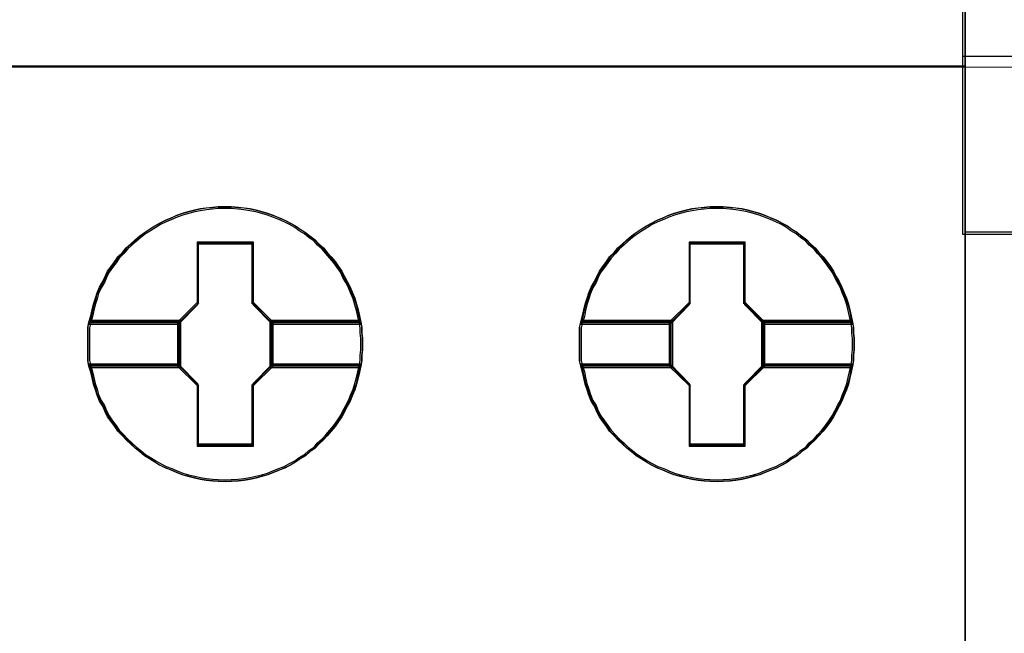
# Model space of a CAD drawing. Header units: millimetres. Extents: x -1290 to 1795, y -4192 to -1311.
# Tile 325 of 656: x 1505.66 to 1509.29, y -3721.49 to -3719.23. Entities that reach past the tile are written whole.
import ezdxf

# ---------------------------------------------------------------- set-up
doc = ezdxf.new("R2010")
doc.units = ezdxf.units.MM
doc.layers.add('45', color=7, linetype='Continuous')
doc.layers.add('Aparatura', color=7, linetype='Continuous', lineweight=13)

# ---------------------------------------------------------------- blocks, each defined once
blk = doc.blocks.new('*U238')
at = {"layer": '45', "color": 7}
for points in [[(693.350843, -383.516436), (711.352212, -383.516436), (711.352212, -383.516436), (711.352212, -466.476382), (711.352212, -466.476382), (693.350843, -466.476382), (693.350843, -466.476382), (693.350843, -383.516436), (693.350843, -383.516436)], [(693.356215, -383.520027), (711.34684, -383.520027), (711.34684, -466.470996), (693.356215, -466.470996), (693.356215, -383.520027)], [(693.350843, -447.477894), (711.352212, -447.477894), (693.350843, -447.477894)], [(700.26811, -452.592607), (700.26811, -452.699081), (700.25629, -452.79964), (700.25629, -452.900199), (700.238559, -453.000758), (700.214919, -453.113148), (700.191278, -453.219622), (700.161727, -453.332011), (700.126266, -453.438486), (700.084895, -453.539045), (700.043523, -453.645519), (699.990332, -453.740163), (699.93714, -453.840722), (699.889859, -453.935365), (699.830757, -454.024094), (699.765745, -454.112822), (699.694823, -454.201551), (699.61799, -454.284364), (699.552978, -454.361262), (699.464326, -454.43816), (699.399314, -454.515058), (699.298841, -454.580126), (699.222008, -454.651109), (699.121535, -454.710261), (699.038793, -454.769414), (698.94423, -454.822651), (698.843757, -454.875888), (698.743284, -454.917294), (698.63099, -454.958701), (698.530517, -455.000108), (698.424134, -455.029684), (698.311841, -455.05926), (698.205457, -455.082921), (698.093164, -455.100667), (697.986781, -455.112497), (697.856757, -455.118412), (697.750373, -455.124328), (697.614439, -455.118412), (697.508056, -455.112497), (697.395763, -455.100667), (697.283469, -455.082921), (697.177086, -455.05926), (697.058882, -455.029684), (696.952499, -455.000108), (696.846116, -454.958701), (696.751553, -454.917294), (696.64517, -454.875888), (696.538786, -454.822651), (696.450134, -454.769414), (696.349661, -454.710261), (696.261008, -454.651109), (696.172355, -454.580126), (696.089613, -454.515058), (696.00687, -454.43816), (695.924128, -454.361262), (695.853205, -454.284364), (695.770463, -454.201551), (695.711361, -454.112822), (695.646349, -454.024094), (695.581337, -453.935365), (695.534056, -453.840722), (695.492684, -453.740163), (695.433583, -453.645519), (695.386301, -453.539045), (695.35675, -453.438486), (695.321289, -453.332011), (695.297648, -453.219622), (695.274008, -453.113148), (695.238547, -453.000758), (695.214906, -452.900199), (695.214906, -452.79964), (695.214906, -452.699081), (695.214906, -452.592607), (695.214906, -452.492048), (695.214906, -452.391489), (695.214906, -452.29093), (695.238547, -452.190371), (695.274008, -452.077982), (695.297648, -451.965592), (695.321289, -451.859118), (695.35675, -451.752644), (695.386301, -451.652085), (695.433583, -451.54561), (695.492684, -451.445051), (695.534056, -451.350408), (695.581337, -451.255764), (695.646349, -451.167035), (695.711361, -451.078307), (695.770463, -450.989578), (695.853205, -450.906765), (695.924128, -450.823952), (696.00687, -450.752969), (696.089613, -450.676071), (696.172355, -450.605088), (696.261008, -450.54002), (696.349661, -450.480868), (696.450134, -450.421716), (696.538786, -450.368479), (696.64517, -450.315241), (696.751553, -450.273835), (696.846116, -450.226513), (696.952499, -450.191021), (697.058882, -450.161445), (697.177086, -450.131869), (697.283469, -450.108208), (697.395763, -450.090462), (697.508056, -450.078632), (697.614439, -450.066802), (697.750373, -450.066802), (697.856757, -450.066802), (697.986781, -450.078632), (698.093164, -450.090462), (698.205457, -450.108208), (698.311841, -450.131869), (698.424134, -450.161445), (698.530517, -450.191021), (698.63099, -450.226513), (698.743284, -450.273835), (698.843757, -450.315241), (698.94423, -450.368479), (699.038793, -450.421716), (699.121535, -450.480868), (699.222008, -450.54002), (699.298841, -450.605088), (699.399314, -450.676071), (699.464326, -450.752969), (699.552978, -450.823952), (699.61799, -450.906765), (699.694823, -450.989578), (699.765745, -451.078307), (699.830757, -451.167035), (699.889859, -451.255764), (699.93714, -451.350408), (699.990332, -451.445051), (700.043523, -451.54561), (700.084895, -451.652085), (700.126266, -451.752644), (700.161727, -451.859118), (700.191278, -451.965592), (700.214919, -452.077982), (700.238559, -452.190371), (700.25629, -452.29093), (700.25629, -452.391489), (700.26811, -452.492048), (700.26811, -452.592607)], [(697.750645, -450.066802), (697.614677, -450.066802), (697.508267, -450.078844), (697.395945, -450.090886), (697.283623, -450.10895), (697.177213, -450.133035), (697.05898, -450.163141), (696.95257, -450.193247), (696.846159, -450.229374), (696.751573, -450.277544), (696.645163, -450.319692), (696.538752, -450.373883), (696.450077, -450.428074), (696.349579, -450.488286), (696.260904, -450.548498), (696.172229, -450.614731), (696.089465, -450.686986), (696.006702, -450.765261), (695.923938, -450.837516), (695.852998, -450.921812), (695.770235, -451.006109), (695.711118, -451.096427), (695.64609, -451.186745), (695.581061, -451.277064), (695.533768, -451.373403), (695.492386, -451.469742), (695.43327, -451.572102), (695.385976, -451.680484), (695.356418, -451.782845), (695.320948, -451.891226), (695.297301, -451.999608), (695.273654, -452.114011), (695.238184, -452.228414), (696.887541, -452.228414), (697.242242, -451.867141), (697.242242, -450.735155), (698.253138, -450.735155), (698.253138, -451.867141), (698.607838, -452.228414), (700.23946, -452.228414), (700.215813, -452.114011), (700.192167, -451.999608), (700.162608, -451.891226), (700.127138, -451.782845), (700.085756, -451.680484), (700.044375, -451.572102), (699.99117, -451.469742), (699.937965, -451.373403), (699.890671, -451.277064), (699.831554, -451.186745), (699.766526, -451.096427), (699.695586, -451.006109), (699.618734, -450.921812), (699.553706, -450.837516), (699.465031, -450.765261), (699.400002, -450.686986), (699.299504, -450.614731), (699.222652, -450.548498), (699.122154, -450.488286), (699.03939, -450.428074), (698.944803, -450.373883), (698.844305, -450.319692), (698.743807, -450.277544), (698.631485, -450.229374), (698.530986, -450.193247), (698.424576, -450.163141), (698.312254, -450.133035), (698.205844, -450.10895), (698.093523, -450.090886), (697.987112, -450.078844), (697.857056, -450.066802), (697.750645, -450.066802)], [(695.238184, -452.228414), (696.887541, -452.228414), (697.242242, -451.867141), (697.242242, -450.735155), (698.253138, -450.735155), (698.253138, -451.867141), (698.607838, -452.228414), (700.23946, -452.228414), (700.215813, -452.114011), (700.192167, -451.999608), (700.162608, -451.891226), (700.127138, -451.782845), (700.085756, -451.680484), (700.044375, -451.572102), (699.99117, -451.469742), (699.937965, -451.373403), (699.890671, -451.277064), (699.831554, -451.186745), (699.766526, -451.096427), (699.695586, -451.006109), (699.618734, -450.921812), (699.553706, -450.837516), (699.465031, -450.765261), (699.400002, -450.686986), (699.299504, -450.614731), (699.222652, -450.548498), (699.122154, -450.488286), (699.03939, -450.428074), (698.944803, -450.373883), (698.844305, -450.319692), (698.743807, -450.277544), (698.631485, -450.229374), (698.530986, -450.193247), (698.424576, -450.163141), (698.312254, -450.133035), (698.205844, -450.10895), (698.093523, -450.090886), (697.987112, -450.078844), (697.857056, -450.066802), (697.750645, -450.066802), (697.614677, -450.066802), (697.508267, -450.078844), (697.395945, -450.090886), (697.283623, -450.10895), (697.177213, -450.133035), (697.05898, -450.163141), (696.95257, -450.193247), (696.846159, -450.229374), (696.751573, -450.277544), (696.645163, -450.319692), (696.538752, -450.373883), (696.450077, -450.428074), (696.349579, -450.488286), (696.260904, -450.548498), (696.172229, -450.614731), (696.089465, -450.686986), (696.006702, -450.765261), (695.923938, -450.837516), (695.852998, -450.921812), (695.770235, -451.006109), (695.711118, -451.096427), (695.64609, -451.186745), (695.581061, -451.277064), (695.533768, -451.373403), (695.492386, -451.469742), (695.43327, -451.572102), (695.385976, -451.680484), (695.356418, -451.782845), (695.320948, -451.891226), (695.297301, -451.999608), (695.273654, -452.114011), (695.238184, -452.228414)], [(697.750493, -450.099118), (697.616277, -450.099118), (697.511239, -450.11081), (697.400365, -450.122503), (697.289491, -450.140041), (697.184452, -450.163426), (697.067742, -450.192657), (696.962704, -450.221888), (696.857665, -450.256965), (696.764298, -450.303734), (696.659259, -450.344657), (696.554221, -450.397273), (696.466688, -450.449888), (696.367485, -450.50835), (696.279953, -450.566812), (696.192421, -450.631119), (696.110724, -450.701273), (696.029028, -450.777274), (695.947331, -450.847428), (695.877305, -450.929274), (695.795609, -451.01112), (695.737254, -451.098813), (695.673064, -451.186505), (695.608874, -451.274198), (695.56219, -451.367737), (695.521341, -451.461275), (695.462987, -451.56066), (695.416303, -451.665891), (695.387126, -451.765276), (695.352113, -451.870507), (695.328771, -451.975738), (695.305429, -452.086815), (695.270416, -452.197893), (696.898514, -452.197893), (697.248642, -451.847122), (697.248642, -450.748043), (698.246509, -450.748043), (698.246509, -451.847122), (698.596637, -452.197893), (700.207228, -452.197893), (700.183886, -452.086815), (700.160544, -451.975738), (700.131367, -451.870507), (700.096354, -451.765276), (700.055506, -451.665891), (700.014658, -451.56066), (699.962138, -451.461275), (699.909619, -451.367737), (699.862935, -451.274198), (699.80458, -451.186505), (699.74039, -451.098813), (699.670365, -451.01112), (699.594503, -450.929274), (699.530313, -450.847428), (699.442781, -450.777274), (699.378591, -450.701273), (699.279388, -450.631119), (699.203527, -450.566812), (699.104323, -450.50835), (699.022627, -450.449888), (698.929259, -450.397273), (698.830056, -450.344657), (698.730853, -450.303734), (698.619979, -450.256965), (698.520776, -450.221888), (698.415737, -450.192657), (698.304863, -450.163426), (698.199825, -450.140041), (698.088951, -450.122503), (697.983912, -450.11081), (697.855532, -450.099118), (697.750493, -450.099118)], [(695.270416, -452.197893), (696.898514, -452.197893), (697.248642, -451.847122), (697.248642, -450.748043), (698.246509, -450.748043), (698.246509, -451.847122), (698.596637, -452.197893), (700.207228, -452.197893), (700.183886, -452.086815), (700.160544, -451.975738), (700.131367, -451.870507), (700.096354, -451.765276), (700.055506, -451.665891), (700.014658, -451.56066), (699.962138, -451.461275), (699.909619, -451.367737), (699.862935, -451.274198), (699.80458, -451.186505), (699.74039, -451.098813), (699.670365, -451.01112), (699.594503, -450.929274), (699.530313, -450.847428), (699.442781, -450.777274), (699.378591, -450.701273), (699.279388, -450.631119), (699.203527, -450.566812), (699.104323, -450.50835), (699.022627, -450.449888), (698.929259, -450.397273), (698.830056, -450.344657), (698.730853, -450.303734), (698.619979, -450.256965), (698.520776, -450.221888), (698.415737, -450.192657), (698.304863, -450.163426), (698.199825, -450.140041), (698.088951, -450.122503), (697.983912, -450.11081), (697.855532, -450.099118), (697.750493, -450.099118), (697.616277, -450.099118), (697.511239, -450.11081), (697.400365, -450.122503), (697.289491, -450.140041), (697.184452, -450.163426), (697.067742, -450.192657), (696.962704, -450.221888), (696.857665, -450.256965), (696.764298, -450.303734), (696.659259, -450.344657), (696.554221, -450.397273), (696.466688, -450.449888), (696.367485, -450.50835), (696.279953, -450.566812), (696.192421, -450.631119), (696.110724, -450.701273), (696.029028, -450.777274), (695.947331, -450.847428), (695.877305, -450.929274), (695.795609, -451.01112), (695.737254, -451.098813), (695.673064, -451.186505), (695.608874, -451.274198), (695.56219, -451.367737), (695.521341, -451.461275), (695.462987, -451.56066), (695.416303, -451.665891), (695.387126, -451.765276), (695.352113, -451.870507), (695.328771, -451.975738), (695.305429, -452.086815), (695.270416, -452.197893)], [(709.312666, -452.592607), (709.312666, -452.699081), (709.300845, -452.79964), (709.300845, -452.900199), (709.283115, -453.000758), (709.259474, -453.113148), (709.235833, -453.219622), (709.206282, -453.332011), (709.170821, -453.438486), (709.12945, -453.539045), (709.088079, -453.645519), (709.034887, -453.740163), (708.981695, -453.840722), (708.934414, -453.935365), (708.875312, -454.024094), (708.8103, -454.112822), (708.739378, -454.201551), (708.662546, -454.284364), (708.597534, -454.361262), (708.508881, -454.43816), (708.443869, -454.515058), (708.343396, -454.580126), (708.266564, -454.651109), (708.166091, -454.710261), (708.083348, -454.769414), (707.988785, -454.822651), (707.888312, -454.875888), (707.787839, -454.917294), (707.675546, -454.958701), (707.575072, -455.000108), (707.468689, -455.029684), (707.356396, -455.05926), (707.250013, -455.082921), (707.137719, -455.100667), (707.031336, -455.112497), (706.901312, -455.118412), (706.794929, -455.124328), (706.658994, -455.118412), (706.552611, -455.112497), (706.440318, -455.100667), (706.328024, -455.082921), (706.221641, -455.05926), (706.103438, -455.029684), (705.997054, -455.000108), (705.890671, -454.958701), (705.796108, -454.917294), (705.689725, -454.875888), (705.583342, -454.822651), (705.494689, -454.769414), (705.394216, -454.710261), (705.305563, -454.651109), (705.21691, -454.580126), (705.134168, -454.515058), (705.051425, -454.43816), (704.968683, -454.361262), (704.897761, -454.284364), (704.815018, -454.201551), (704.755916, -454.112822), (704.690904, -454.024094), (704.625892, -453.935365), (704.578611, -453.840722), (704.53724, -453.740163), (704.478138, -453.645519), (704.430856, -453.539045), (704.401306, -453.438486), (704.365844, -453.332011), (704.342204, -453.219622), (704.318563, -453.113148), (704.283102, -453.000758), (704.259461, -452.900199), (704.259461, -452.79964), (704.259461, -452.699081), (704.259461, -452.592607), (704.259461, -452.492048), (704.259461, -452.391489), (704.259461, -452.29093), (704.283102, -452.190371), (704.318563, -452.077982), (704.342204, -451.965592), (704.365844, -451.859118), (704.401306, -451.752644), (704.430856, -451.652085), (704.478138, -451.54561), (704.53724, -451.445051), (704.578611, -451.350408), (704.625892, -451.255764), (704.690904, -451.167035), (704.755916, -451.078307), (704.815018, -450.989578), (704.897761, -450.906765), (704.968683, -450.823952), (705.051425, -450.752969), (705.134168, -450.676071), (705.21691, -450.605088), (705.305563, -450.54002), (705.394216, -450.480868), (705.494689, -450.421716), (705.583342, -450.368479), (705.689725, -450.315241), (705.796108, -450.273835), (705.890671, -450.226513), (705.997054, -450.191021), (706.103438, -450.161445), (706.221641, -450.131869), (706.328024, -450.108208), (706.440318, -450.090462), (706.552611, -450.078632), (706.658994, -450.066802), (706.794929, -450.066802), (706.901312, -450.066802), (707.031336, -450.078632), (707.137719, -450.090462), (707.250013, -450.108208), (707.356396, -450.131869), (707.468689, -450.161445), (707.575072, -450.191021), (707.675546, -450.226513), (707.787839, -450.273835), (707.888312, -450.315241), (707.988785, -450.368479), (708.083348, -450.421716), (708.166091, -450.480868), (708.266564, -450.54002), (708.343396, -450.605088), (708.443869, -450.676071), (708.508881, -450.752969), (708.597534, -450.823952), (708.662546, -450.906765), (708.739378, -450.989578), (708.8103, -451.078307), (708.875312, -451.167035), (708.934414, -451.255764), (708.981695, -451.350408), (709.034887, -451.445051), (709.088079, -451.54561), (709.12945, -451.652085), (709.170821, -451.752644), (709.206282, -451.859118), (709.235833, -451.965592), (709.259474, -452.077982), (709.283115, -452.190371), (709.300845, -452.29093), (709.300845, -452.391489), (709.312666, -452.492048), (709.312666, -452.592607)], [(706.795201, -450.066802), (706.659232, -450.066802), (706.552822, -450.078844), (706.4405, -450.090886), (706.328179, -450.10895), (706.221768, -450.133035), (706.103535, -450.163141), (705.997125, -450.193247), (705.890715, -450.229374), (705.796128, -450.277544), (705.689718, -450.319692), (705.583308, -450.373883), (705.494633, -450.428074), (705.394134, -450.488286), (705.305459, -450.548498), (705.216784, -450.614731), (705.134021, -450.686986), (705.051257, -450.765261), (704.968494, -450.837516), (704.897554, -450.921812), (704.81479, -451.006109), (704.755673, -451.096427), (704.690645, -451.186745), (704.625617, -451.277064), (704.578323, -451.373403), (704.536942, -451.469742), (704.477825, -451.572102), (704.430531, -451.680484), (704.400973, -451.782845), (704.365503, -451.891226), (704.341856, -451.999608), (704.31821, -452.114011), (704.28274, -452.228414), (705.932096, -452.228414), (706.286797, -451.867141), (706.286797, -450.735155), (707.297693, -450.735155), (707.297693, -451.867141), (707.652393, -452.228414), (709.284015, -452.228414), (709.260368, -452.114011), (709.236722, -451.999608), (709.207163, -451.891226), (709.171693, -451.782845), (709.130312, -451.680484), (709.08893, -451.572102), (709.035725, -451.469742), (708.98252, -451.373403), (708.935226, -451.277064), (708.87611, -451.186745), (708.811081, -451.096427), (708.740141, -451.006109), (708.663289, -450.921812), (708.598261, -450.837516), (708.509586, -450.765261), (708.444558, -450.686986), (708.344059, -450.614731), (708.267207, -450.548498), (708.166709, -450.488286), (708.083946, -450.428074), (707.989359, -450.373883), (707.88886, -450.319692), (707.788362, -450.277544), (707.67604, -450.229374), (707.575542, -450.193247), (707.469132, -450.163141), (707.35681, -450.133035), (707.2504, -450.10895), (707.138078, -450.090886), (707.031668, -450.078844), (706.901611, -450.066802), (706.795201, -450.066802)], [(704.28274, -452.228414), (705.932096, -452.228414), (706.286797, -451.867141), (706.286797, -450.735155), (707.297693, -450.735155), (707.297693, -451.867141), (707.652393, -452.228414), (709.284015, -452.228414), (709.260368, -452.114011), (709.236722, -451.999608), (709.207163, -451.891226), (709.171693, -451.782845), (709.130312, -451.680484), (709.08893, -451.572102), (709.035725, -451.469742), (708.98252, -451.373403), (708.935226, -451.277064), (708.87611, -451.186745), (708.811081, -451.096427), (708.740141, -451.006109), (708.663289, -450.921812), (708.598261, -450.837516), (708.509586, -450.765261), (708.444558, -450.686986), (708.344059, -450.614731), (708.267207, -450.548498), (708.166709, -450.488286), (708.083946, -450.428074), (707.989359, -450.373883), (707.88886, -450.319692), (707.788362, -450.277544), (707.67604, -450.229374), (707.575542, -450.193247), (707.469132, -450.163141), (707.35681, -450.133035), (707.2504, -450.10895), (707.138078, -450.090886), (707.031668, -450.078844), (706.901611, -450.066802), (706.795201, -450.066802), (706.659232, -450.066802), (706.552822, -450.078844), (706.4405, -450.090886), (706.328179, -450.10895), (706.221768, -450.133035), (706.103535, -450.163141), (705.997125, -450.193247), (705.890715, -450.229374), (705.796128, -450.277544), (705.689718, -450.319692), (705.583308, -450.373883), (705.494633, -450.428074), (705.394134, -450.488286), (705.305459, -450.548498), (705.216784, -450.614731), (705.134021, -450.686986), (705.051257, -450.765261), (704.968494, -450.837516), (704.897554, -450.921812), (704.81479, -451.006109), (704.755673, -451.096427), (704.690645, -451.186745), (704.625617, -451.277064), (704.578323, -451.373403), (704.536942, -451.469742), (704.477825, -451.572102), (704.430531, -451.680484), (704.400973, -451.782845), (704.365503, -451.891226), (704.341856, -451.999608), (704.31821, -452.114011), (704.28274, -452.228414)], [(706.795048, -450.099118), (706.660832, -450.099118), (706.555794, -450.11081), (706.44492, -450.122503), (706.334046, -450.140041), (706.229007, -450.163426), (706.112298, -450.192657), (706.007259, -450.221888), (705.902221, -450.256965), (705.808853, -450.303734), (705.703814, -450.344657), (705.598776, -450.397273), (705.511244, -450.449888), (705.412041, -450.50835), (705.324509, -450.566812), (705.236976, -450.631119), (705.15528, -450.701273), (705.073583, -450.777274), (704.991886, -450.847428), (704.921861, -450.929274), (704.840164, -451.01112), (704.781809, -451.098813), (704.717619, -451.186505), (704.653429, -451.274198), (704.606745, -451.367737), (704.565897, -451.461275), (704.507542, -451.56066), (704.460858, -451.665891), (704.431681, -451.765276), (704.396668, -451.870507), (704.373326, -451.975738), (704.349984, -452.086815), (704.314971, -452.197893), (705.943069, -452.197893), (706.293197, -451.847122), (706.293197, -450.748043), (707.291064, -450.748043), (707.291064, -451.847122), (707.641192, -452.197893), (709.251784, -452.197893), (709.228442, -452.086815), (709.2051, -451.975738), (709.175922, -451.870507), (709.14091, -451.765276), (709.100061, -451.665891), (709.059213, -451.56066), (709.006694, -451.461275), (708.954174, -451.367737), (708.90749, -451.274198), (708.849136, -451.186505), (708.784946, -451.098813), (708.71492, -451.01112), (708.639059, -450.929274), (708.574868, -450.847428), (708.487336, -450.777274), (708.423146, -450.701273), (708.323943, -450.631119), (708.248082, -450.566812), (708.148879, -450.50835), (708.067182, -450.449888), (707.973814, -450.397273), (707.874611, -450.344657), (707.775408, -450.303734), (707.664534, -450.256965), (707.565331, -450.221888), (707.460293, -450.192657), (707.349419, -450.163426), (707.24438, -450.140041), (707.133506, -450.122503), (707.028467, -450.11081), (706.900087, -450.099118), (706.795048, -450.099118)], [(704.314971, -452.197893), (705.943069, -452.197893), (706.293197, -451.847122), (706.293197, -450.748043), (707.291064, -450.748043), (707.291064, -451.847122), (707.641192, -452.197893), (709.251784, -452.197893), (709.228442, -452.086815), (709.2051, -451.975738), (709.175922, -451.870507), (709.14091, -451.765276), (709.100061, -451.665891), (709.059213, -451.56066), (709.006694, -451.461275), (708.954174, -451.367737), (708.90749, -451.274198), (708.849136, -451.186505), (708.784946, -451.098813), (708.71492, -451.01112), (708.639059, -450.929274), (708.574868, -450.847428), (708.487336, -450.777274), (708.423146, -450.701273), (708.323943, -450.631119), (708.248082, -450.566812), (708.148879, -450.50835), (708.067182, -450.449888), (707.973814, -450.397273), (707.874611, -450.344657), (707.775408, -450.303734), (707.664534, -450.256965), (707.565331, -450.221888), (707.460293, -450.192657), (707.349419, -450.163426), (707.24438, -450.140041), (707.133506, -450.122503), (707.028467, -450.11081), (706.900087, -450.099118), (706.795048, -450.099118), (706.660832, -450.099118), (706.555794, -450.11081), (706.44492, -450.122503), (706.334046, -450.140041), (706.229007, -450.163426), (706.112298, -450.192657), (706.007259, -450.221888), (705.902221, -450.256965), (705.808853, -450.303734), (705.703814, -450.344657), (705.598776, -450.397273), (705.511244, -450.449888), (705.412041, -450.50835), (705.324509, -450.566812), (705.236976, -450.631119), (705.15528, -450.701273), (705.073583, -450.777274), (704.991886, -450.847428), (704.921861, -450.929274), (704.840164, -451.01112), (704.781809, -451.098813), (704.717619, -451.186505), (704.653429, -451.274198), (704.606745, -451.367737), (704.565897, -451.461275), (704.507542, -451.56066), (704.460858, -451.665891), (704.431681, -451.765276), (704.396668, -451.870507), (704.373326, -451.975738), (704.349984, -452.086815), (704.314971, -452.197893)], [(698.264949, -450.716721), (697.230602, -450.716721), (697.230602, -451.833282), (696.867673, -452.189631), (696.867673, -453.003294), (697.230602, -453.359643), (697.230602, -454.476203), (698.264949, -454.476203), (698.264949, -453.359643), (698.627878, -453.003294), (698.627878, -452.189631), (698.264949, -451.833282), (698.264949, -450.716721)], [(698.247061, -450.747243), (697.24849, -450.747243), (697.24849, -451.845673), (696.898114, -452.196236), (696.898114, -452.996688), (697.24849, -453.347251), (697.24849, -454.445682), (698.247061, -454.445682), (698.247061, -453.347251), (698.597437, -452.996688), (698.597437, -452.196236), (698.247061, -451.845673), (698.247061, -450.747243)], [(697.240127, -450.740061), (698.255424, -450.740061), (697.240127, -450.740061)], [(697.240127, -451.854979), (697.240127, -450.740061), (697.240127, -451.854979)], [(698.237517, -451.854979), (698.237517, -450.740061), (698.237517, -451.854979)], [(707.309504, -450.716721), (706.275157, -450.716721), (706.275157, -451.833282), (705.912228, -452.189631), (705.912228, -453.003294), (706.275157, -453.359643), (706.275157, -454.476203), (707.309504, -454.476203), (707.309504, -453.359643), (707.672433, -453.003294), (707.672433, -452.189631), (707.309504, -451.833282), (707.309504, -450.716721)], [(706.284682, -450.740061), (707.299979, -450.740061), (706.284682, -450.740061)], [(706.284682, -451.854979), (706.284682, -450.740061), (706.284682, -451.854979)], [(707.282072, -451.854979), (707.282072, -450.740061), (707.282072, -451.854979)], [(696.890951, -452.205074), (697.258034, -451.837025), (696.890951, -452.205074)], [(698.6046, -452.205074), (698.237517, -451.837025), (698.6046, -452.205074)], [(705.935506, -452.205074), (706.300798, -451.837025), (705.935506, -452.205074)], [(707.649155, -452.205074), (707.282072, -451.837025), (707.649155, -452.205074)], [(696.930345, -452.163781), (695.239152, -452.163781), (695.214906, -452.270939), (695.214906, -452.378097), (695.214906, -452.485255), (695.214906, -452.592413), (695.214906, -452.705874), (695.214906, -452.813032), (695.214906, -452.92019), (695.239152, -453.027348), (696.930345, -453.027348), (696.930345, -452.163781)], [(696.930345, -453.027348), (696.930345, -452.163781), (695.239152, -452.163781), (695.214906, -452.270939), (695.214906, -452.378097), (695.214906, -452.485255), (695.214906, -452.592413), (695.214906, -452.705874), (695.214906, -452.813032), (695.214906, -452.92019), (695.239152, -453.027348), (696.930345, -453.027348)], [(696.899904, -452.196097), (695.270498, -452.196097), (695.247138, -452.295458), (695.247138, -452.394819), (695.247138, -452.494179), (695.247138, -452.59354), (695.247138, -452.698745), (695.247138, -452.798106), (695.247138, -452.897467), (695.270498, -452.996827), (696.899904, -452.996827), (696.899904, -452.196097)], [(696.899904, -452.996827), (696.899904, -452.196097), (695.270498, -452.196097), (695.247138, -452.295458), (695.247138, -452.394819), (695.247138, -452.494179), (695.247138, -452.59354), (695.247138, -452.698745), (695.247138, -452.798106), (695.247138, -452.897467), (695.270498, -452.996827), (696.899904, -452.996827)], [(695.261463, -452.18712), (696.907067, -452.18712), (695.261463, -452.18712)], [(696.890951, -452.18712), (696.890951, -453.004009), (696.890951, -452.18712)], [(700.237809, -452.163781), (698.565205, -452.163781), (698.565205, -453.027348), (700.237809, -453.027348), (700.25599, -452.92019), (700.25599, -452.813032), (700.26811, -452.705874), (700.26811, -452.592413), (700.26811, -452.485255), (700.25599, -452.378097), (700.25599, -452.270939), (700.237809, -452.163781)], [(698.565205, -452.163781), (698.565205, -453.027348), (700.237809, -453.027348), (700.25599, -452.92019), (700.25599, -452.813032), (700.26811, -452.705874), (700.26811, -452.592413), (700.26811, -452.485255), (700.25599, -452.378097), (700.25599, -452.270939), (700.237809, -452.163781), (698.565205, -452.163781)], [(698.588484, -452.18712), (700.216182, -452.18712), (698.588484, -452.18712)], [(698.588484, -452.18712), (698.588484, -453.004009), (698.588484, -452.18712)], [(700.208452, -452.196097), (698.595646, -452.196097), (698.595646, -452.996827), (700.208452, -452.996827), (700.225982, -452.897467), (700.225982, -452.798106), (700.237669, -452.698745), (700.237669, -452.59354), (700.237669, -452.494179), (700.225982, -452.394819), (700.225982, -452.295458), (700.208452, -452.196097)], [(698.595646, -452.196097), (698.595646, -452.996827), (700.208452, -452.996827), (700.225982, -452.897467), (700.225982, -452.798106), (700.237669, -452.698745), (700.237669, -452.59354), (700.237669, -452.494179), (700.225982, -452.394819), (700.225982, -452.295458), (700.208452, -452.196097), (698.595646, -452.196097)], [(705.974901, -452.163781), (704.283708, -452.163781), (704.259461, -452.270939), (704.259461, -452.378097), (704.259461, -452.485255), (704.259461, -452.592413), (704.259461, -452.705874), (704.259461, -452.813032), (704.259461, -452.92019), (704.283708, -453.027348), (705.974901, -453.027348), (705.974901, -452.163781)], [(705.974901, -453.027348), (705.974901, -452.163781), (704.283708, -452.163781), (704.259461, -452.270939), (704.259461, -452.378097), (704.259461, -452.485255), (704.259461, -452.592413), (704.259461, -452.705874), (704.259461, -452.813032), (704.259461, -452.92019), (704.283708, -453.027348), (705.974901, -453.027348)], [(705.94446, -452.196097), (704.315054, -452.196097), (704.291693, -452.295458), (704.291693, -452.394819), (704.291693, -452.494179), (704.291693, -452.59354), (704.291693, -452.698745), (704.291693, -452.798106), (704.291693, -452.897467), (704.315054, -452.996827), (705.94446, -452.996827), (705.94446, -452.196097)], [(705.94446, -452.996827), (705.94446, -452.196097), (704.315054, -452.196097), (704.291693, -452.295458), (704.291693, -452.394819), (704.291693, -452.494179), (704.291693, -452.59354), (704.291693, -452.698745), (704.291693, -452.798106), (704.291693, -452.897467), (704.315054, -452.996827), (705.94446, -452.996827)], [(704.306018, -452.18712), (705.951622, -452.18712), (704.306018, -452.18712)], [(705.935506, -452.18712), (705.935506, -453.004009), (705.935506, -452.18712)], [(709.282365, -452.163781), (707.609761, -452.163781), (707.609761, -453.027348), (709.282365, -453.027348), (709.300545, -452.92019), (709.300545, -452.813032), (709.312666, -452.705874), (709.312666, -452.592413), (709.312666, -452.485255), (709.300545, -452.378097), (709.300545, -452.270939), (709.282365, -452.163781)], [(707.609761, -452.163781), (707.609761, -453.027348), (709.282365, -453.027348), (709.300545, -452.92019), (709.300545, -452.813032), (709.312666, -452.705874), (709.312666, -452.592413), (709.312666, -452.485255), (709.300545, -452.378097), (709.300545, -452.270939), (709.282365, -452.163781), (707.609761, -452.163781)], [(707.633039, -452.18712), (709.260737, -452.18712), (707.633039, -452.18712)], [(707.633039, -452.18712), (707.633039, -453.004009), (707.633039, -452.18712)], [(709.253007, -452.196097), (707.640202, -452.196097), (707.640202, -452.996827), (709.253007, -452.996827), (709.270538, -452.897467), (709.270538, -452.798106), (709.282225, -452.698745), (709.282225, -452.59354), (709.282225, -452.494179), (709.270538, -452.394819), (709.270538, -452.295458), (709.253007, -452.196097)], [(707.640202, -452.196097), (707.640202, -452.996827), (709.253007, -452.996827), (709.270538, -452.897467), (709.270538, -452.798106), (709.282225, -452.698745), (709.282225, -452.59354), (709.282225, -452.494179), (709.270538, -452.394819), (709.270538, -452.295458), (709.253007, -452.196097), (707.640202, -452.196097)], [(700.23946, -452.964511), (698.607838, -452.964511), (698.253138, -453.325483), (698.253138, -454.456529), (697.242242, -454.456529), (697.242242, -453.325483), (696.887541, -452.964511), (695.238184, -452.964511), (695.273654, -453.078819), (695.297301, -453.18711), (695.320948, -453.301418), (695.356418, -453.40971), (695.385976, -453.511985), (695.43327, -453.620277), (695.492386, -453.716536), (695.533768, -453.818812), (695.581061, -453.915071), (695.64609, -454.005314), (695.711118, -454.095557), (695.770235, -454.1858), (695.852998, -454.270027), (695.923938, -454.348238), (696.006702, -454.426448), (696.089465, -454.504659), (696.172229, -454.570837), (696.260904, -454.643031), (696.349579, -454.703193), (696.450077, -454.763356), (696.538752, -454.817501), (696.645163, -454.871647), (696.751573, -454.913761), (696.846159, -454.955874), (696.95257, -454.997987), (697.05898, -455.028068), (697.177213, -455.058149), (697.283623, -455.082214), (697.395945, -455.100263), (697.508267, -455.112295), (697.614677, -455.118311), (697.750645, -455.124328), (697.857056, -455.118311), (697.987112, -455.112295), (698.093523, -455.100263), (698.205844, -455.082214), (698.312254, -455.058149), (698.424576, -455.028068), (698.530986, -454.997987), (698.631485, -454.955874), (698.743807, -454.913761), (698.844305, -454.871647), (698.944803, -454.817501), (699.03939, -454.763356), (699.122154, -454.703193), (699.222652, -454.643031), (699.299504, -454.570837), (699.400002, -454.504659), (699.465031, -454.426448), (699.553706, -454.348238), (699.618734, -454.270027), (699.695586, -454.1858), (699.766526, -454.095557), (699.831554, -454.005314), (699.890671, -453.915071), (699.937965, -453.818812), (699.99117, -453.716536), (700.044375, -453.620277), (700.085756, -453.511985), (700.127138, -453.40971), (700.162608, -453.301418), (700.192167, -453.18711), (700.215813, -453.078819), (700.23946, -452.964511)], [(697.242242, -454.456529), (697.242242, -453.325483), (696.887541, -452.964511), (695.238184, -452.964511), (695.273654, -453.078819), (695.297301, -453.18711), (695.320948, -453.301418), (695.356418, -453.40971), (695.385976, -453.511985), (695.43327, -453.620277), (695.492386, -453.716536), (695.533768, -453.818812), (695.581061, -453.915071), (695.64609, -454.005314), (695.711118, -454.095557), (695.770235, -454.1858), (695.852998, -454.270027), (695.923938, -454.348238), (696.006702, -454.426448), (696.089465, -454.504659), (696.172229, -454.570837), (696.260904, -454.643031), (696.349579, -454.703193), (696.450077, -454.763356), (696.538752, -454.817501), (696.645163, -454.871647), (696.751573, -454.913761), (696.846159, -454.955874), (696.95257, -454.997987), (697.05898, -455.028068), (697.177213, -455.058149), (697.283623, -455.082214), (697.395945, -455.100263), (697.508267, -455.112295), (697.614677, -455.118311), (697.750645, -455.124328), (697.857056, -455.118311), (697.987112, -455.112295), (698.093523, -455.100263), (698.205844, -455.082214), (698.312254, -455.058149), (698.424576, -455.028068), (698.530986, -454.997987), (698.631485, -454.955874), (698.743807, -454.913761), (698.844305, -454.871647), (698.944803, -454.817501), (699.03939, -454.763356), (699.122154, -454.703193), (699.222652, -454.643031), (699.299504, -454.570837), (699.400002, -454.504659), (699.465031, -454.426448), (699.553706, -454.348238), (699.618734, -454.270027), (699.695586, -454.1858), (699.766526, -454.095557), (699.831554, -454.005314), (699.890671, -453.915071), (699.937965, -453.818812), (699.99117, -453.716536), (700.044375, -453.620277), (700.085756, -453.511985), (700.127138, -453.40971), (700.162608, -453.301418), (700.192167, -453.18711), (700.215813, -453.078819), (700.23946, -452.964511), (698.607838, -452.964511), (698.253138, -453.325483), (698.253138, -454.456529), (697.242242, -454.456529)], [(695.261463, -452.987851), (696.907067, -452.987851), (695.261463, -452.987851)], [(700.207228, -452.995032), (698.596637, -452.995032), (698.246509, -453.345802), (698.246509, -454.444882), (697.248642, -454.444882), (697.248642, -453.345802), (696.898514, -452.995032), (695.270416, -452.995032), (695.305429, -453.106109), (695.328771, -453.21134), (695.352113, -453.322417), (695.387126, -453.427648), (695.416303, -453.527033), (695.462987, -453.632264), (695.521341, -453.725803), (695.56219, -453.825188), (695.608874, -453.918727), (695.673064, -454.006419), (695.737254, -454.094112), (695.795609, -454.181804), (695.877305, -454.263651), (695.947331, -454.339651), (696.029028, -454.415651), (696.110724, -454.491651), (696.192421, -454.555959), (696.279953, -454.626113), (696.367485, -454.684575), (696.466688, -454.743036), (696.554221, -454.795652), (696.659259, -454.848267), (696.764298, -454.889191), (696.857665, -454.930114), (696.962704, -454.971037), (697.067742, -455.000268), (697.184452, -455.029499), (697.289491, -455.052883), (697.400365, -455.070422), (697.511239, -455.082114), (697.616277, -455.08796), (697.750493, -455.093807), (697.855532, -455.08796), (697.983912, -455.082114), (698.088951, -455.070422), (698.199825, -455.052883), (698.304863, -455.029499), (698.415737, -455.000268), (698.520776, -454.971037), (698.619979, -454.930114), (698.730853, -454.889191), (698.830056, -454.848267), (698.929259, -454.795652), (699.022627, -454.743036), (699.104323, -454.684575), (699.203527, -454.626113), (699.279388, -454.555959), (699.378591, -454.491651), (699.442781, -454.415651), (699.530313, -454.339651), (699.594503, -454.263651), (699.670365, -454.181804), (699.74039, -454.094112), (699.80458, -454.006419), (699.862935, -453.918727), (699.909619, -453.825188), (699.962138, -453.725803), (700.014658, -453.632264), (700.055506, -453.527033), (700.096354, -453.427648), (700.131367, -453.322417), (700.160544, -453.21134), (700.183886, -453.106109), (700.207228, -452.995032)], [(697.248642, -454.444882), (697.248642, -453.345802), (696.898514, -452.995032), (695.270416, -452.995032), (695.305429, -453.106109), (695.328771, -453.21134), (695.352113, -453.322417), (695.387126, -453.427648), (695.416303, -453.527033), (695.462987, -453.632264), (695.521341, -453.725803), (695.56219, -453.825188), (695.608874, -453.918727), (695.673064, -454.006419), (695.737254, -454.094112), (695.795609, -454.181804), (695.877305, -454.263651), (695.947331, -454.339651), (696.029028, -454.415651), (696.110724, -454.491651), (696.192421, -454.555959), (696.279953, -454.626113), (696.367485, -454.684575), (696.466688, -454.743036), (696.554221, -454.795652), (696.659259, -454.848267), (696.764298, -454.889191), (696.857665, -454.930114), (696.962704, -454.971037), (697.067742, -455.000268), (697.184452, -455.029499), (697.289491, -455.052883), (697.400365, -455.070422), (697.511239, -455.082114), (697.616277, -455.08796), (697.750493, -455.093807), (697.855532, -455.08796), (697.983912, -455.082114), (698.088951, -455.070422), (698.199825, -455.052883), (698.304863, -455.029499), (698.415737, -455.000268), (698.520776, -454.971037), (698.619979, -454.930114), (698.730853, -454.889191), (698.830056, -454.848267), (698.929259, -454.795652), (699.022627, -454.743036), (699.104323, -454.684575), (699.203527, -454.626113), (699.279388, -454.555959), (699.378591, -454.491651), (699.442781, -454.415651), (699.530313, -454.339651), (699.594503, -454.263651), (699.670365, -454.181804), (699.74039, -454.094112), (699.80458, -454.006419), (699.862935, -453.918727), (699.909619, -453.825188), (699.962138, -453.725803), (700.014658, -453.632264), (700.055506, -453.527033), (700.096354, -453.427648), (700.131367, -453.322417), (700.160544, -453.21134), (700.183886, -453.106109), (700.207228, -452.995032), (698.596637, -452.995032), (698.246509, -453.345802), (698.246509, -454.444882), (697.248642, -454.444882)], [(696.890951, -452.987851), (697.258034, -453.355899), (696.890951, -452.987851)], [(698.6046, -452.987851), (698.237517, -453.355899), (698.6046, -452.987851)], [(698.588484, -452.987851), (700.216182, -452.987851), (698.588484, -452.987851)], [(709.284015, -452.964511), (707.652393, -452.964511), (707.297693, -453.325483), (707.297693, -454.456529), (706.286797, -454.456529), (706.286797, -453.325483), (705.932096, -452.964511), (704.28274, -452.964511), (704.31821, -453.078819), (704.341856, -453.18711), (704.365503, -453.301418), (704.400973, -453.40971), (704.430531, -453.511985), (704.477825, -453.620277), (704.536942, -453.716536), (704.578323, -453.818812), (704.625617, -453.915071), (704.690645, -454.005314), (704.755673, -454.095557), (704.81479, -454.1858), (704.897554, -454.270027), (704.968494, -454.348238), (705.051257, -454.426448), (705.134021, -454.504659), (705.216784, -454.570837), (705.305459, -454.643031), (705.394134, -454.703193), (705.494633, -454.763356), (705.583308, -454.817501), (705.689718, -454.871647), (705.796128, -454.913761), (705.890715, -454.955874), (705.997125, -454.997987), (706.103535, -455.028068), (706.221768, -455.058149), (706.328179, -455.082214), (706.4405, -455.100263), (706.552822, -455.112295), (706.659232, -455.118311), (706.795201, -455.124328), (706.901611, -455.118311), (707.031668, -455.112295), (707.138078, -455.100263), (707.2504, -455.082214), (707.35681, -455.058149), (707.469132, -455.028068), (707.575542, -454.997987), (707.67604, -454.955874), (707.788362, -454.913761), (707.88886, -454.871647), (707.989359, -454.817501), (708.083946, -454.763356), (708.166709, -454.703193), (708.267207, -454.643031), (708.344059, -454.570837), (708.444558, -454.504659), (708.509586, -454.426448), (708.598261, -454.348238), (708.663289, -454.270027), (708.740141, -454.1858), (708.811081, -454.095557), (708.87611, -454.005314), (708.935226, -453.915071), (708.98252, -453.818812), (709.035725, -453.716536), (709.08893, -453.620277), (709.130312, -453.511985), (709.171693, -453.40971), (709.207163, -453.301418), (709.236722, -453.18711), (709.260368, -453.078819), (709.284015, -452.964511)], [(706.286797, -454.456529), (706.286797, -453.325483), (705.932096, -452.964511), (704.28274, -452.964511), (704.31821, -453.078819), (704.341856, -453.18711), (704.365503, -453.301418), (704.400973, -453.40971), (704.430531, -453.511985), (704.477825, -453.620277), (704.536942, -453.716536), (704.578323, -453.818812), (704.625617, -453.915071), (704.690645, -454.005314), (704.755673, -454.095557), (704.81479, -454.1858), (704.897554, -454.270027), (704.968494, -454.348238), (705.051257, -454.426448), (705.134021, -454.504659), (705.216784, -454.570837), (705.305459, -454.643031), (705.394134, -454.703193), (705.494633, -454.763356), (705.583308, -454.817501), (705.689718, -454.871647), (705.796128, -454.913761), (705.890715, -454.955874), (705.997125, -454.997987), (706.103535, -455.028068), (706.221768, -455.058149), (706.328179, -455.082214), (706.4405, -455.100263), (706.552822, -455.112295), (706.659232, -455.118311), (706.795201, -455.124328), (706.901611, -455.118311), (707.031668, -455.112295), (707.138078, -455.100263), (707.2504, -455.082214), (707.35681, -455.058149), (707.469132, -455.028068), (707.575542, -454.997987), (707.67604, -454.955874), (707.788362, -454.913761), (707.88886, -454.871647), (707.989359, -454.817501), (708.083946, -454.763356), (708.166709, -454.703193), (708.267207, -454.643031), (708.344059, -454.570837), (708.444558, -454.504659), (708.509586, -454.426448), (708.598261, -454.348238), (708.663289, -454.270027), (708.740141, -454.1858), (708.811081, -454.095557), (708.87611, -454.005314), (708.935226, -453.915071), (708.98252, -453.818812), (709.035725, -453.716536), (709.08893, -453.620277), (709.130312, -453.511985), (709.171693, -453.40971), (709.207163, -453.301418), (709.236722, -453.18711), (709.260368, -453.078819), (709.284015, -452.964511), (707.652393, -452.964511), (707.297693, -453.325483), (707.297693, -454.456529), (706.286797, -454.456529)], [(704.306018, -452.987851), (705.951622, -452.987851), (704.306018, -452.987851)], [(709.251784, -452.995032), (707.641192, -452.995032), (707.291064, -453.345802), (707.291064, -454.444882), (706.293197, -454.444882), (706.293197, -453.345802), (705.943069, -452.995032), (704.314971, -452.995032), (704.349984, -453.106109), (704.373326, -453.21134), (704.396668, -453.322417), (704.431681, -453.427648), (704.460858, -453.527033), (704.507542, -453.632264), (704.565897, -453.725803), (704.606745, -453.825188), (704.653429, -453.918727), (704.717619, -454.006419), (704.781809, -454.094112), (704.840164, -454.181804), (704.921861, -454.263651), (704.991886, -454.339651), (705.073583, -454.415651), (705.15528, -454.491651), (705.236976, -454.555959), (705.324509, -454.626113), (705.412041, -454.684575), (705.511244, -454.743036), (705.598776, -454.795652), (705.703814, -454.848267), (705.808853, -454.889191), (705.902221, -454.930114), (706.007259, -454.971037), (706.112298, -455.000268), (706.229007, -455.029499), (706.334046, -455.052883), (706.44492, -455.070422), (706.555794, -455.082114), (706.660832, -455.08796), (706.795048, -455.093807), (706.900087, -455.08796), (707.028467, -455.082114), (707.133506, -455.070422), (707.24438, -455.052883), (707.349419, -455.029499), (707.460293, -455.000268), (707.565331, -454.971037), (707.664534, -454.930114), (707.775408, -454.889191), (707.874611, -454.848267), (707.973814, -454.795652), (708.067182, -454.743036), (708.148879, -454.684575), (708.248082, -454.626113), (708.323943, -454.555959), (708.423146, -454.491651), (708.487336, -454.415651), (708.574868, -454.339651), (708.639059, -454.263651), (708.71492, -454.181804), (708.784946, -454.094112), (708.849136, -454.006419), (708.90749, -453.918727), (708.954174, -453.825188), (709.006694, -453.725803), (709.059213, -453.632264), (709.100061, -453.527033), (709.14091, -453.427648), (709.175922, -453.322417), (709.2051, -453.21134), (709.228442, -453.106109), (709.251784, -452.995032)], [(706.293197, -454.444882), (706.293197, -453.345802), (705.943069, -452.995032), (704.314971, -452.995032), (704.349984, -453.106109), (704.373326, -453.21134), (704.396668, -453.322417), (704.431681, -453.427648), (704.460858, -453.527033), (704.507542, -453.632264), (704.565897, -453.725803), (704.606745, -453.825188), (704.653429, -453.918727), (704.717619, -454.006419), (704.781809, -454.094112), (704.840164, -454.181804), (704.921861, -454.263651), (704.991886, -454.339651), (705.073583, -454.415651), (705.15528, -454.491651), (705.236976, -454.555959), (705.324509, -454.626113), (705.412041, -454.684575), (705.511244, -454.743036), (705.598776, -454.795652), (705.703814, -454.848267), (705.808853, -454.889191), (705.902221, -454.930114), (706.007259, -454.971037), (706.112298, -455.000268), (706.229007, -455.029499), (706.334046, -455.052883), (706.44492, -455.070422), (706.555794, -455.082114), (706.660832, -455.08796), (706.795048, -455.093807), (706.900087, -455.08796), (707.028467, -455.082114), (707.133506, -455.070422), (707.24438, -455.052883), (707.349419, -455.029499), (707.460293, -455.000268), (707.565331, -454.971037), (707.664534, -454.930114), (707.775408, -454.889191), (707.874611, -454.848267), (707.973814, -454.795652), (708.067182, -454.743036), (708.148879, -454.684575), (708.248082, -454.626113), (708.323943, -454.555959), (708.423146, -454.491651), (708.487336, -454.415651), (708.574868, -454.339651), (708.639059, -454.263651), (708.71492, -454.181804), (708.784946, -454.094112), (708.849136, -454.006419), (708.90749, -453.918727), (708.954174, -453.825188), (709.006694, -453.725803), (709.059213, -453.632264), (709.100061, -453.527033), (709.14091, -453.427648), (709.175922, -453.322417), (709.2051, -453.21134), (709.228442, -453.106109), (709.251784, -452.995032), (707.641192, -452.995032), (707.291064, -453.345802), (707.291064, -454.444882), (706.293197, -454.444882)], [(705.935506, -452.987851), (706.300798, -453.355899), (705.935506, -452.987851)], [(707.649155, -452.987851), (707.282072, -453.355899), (707.649155, -452.987851)], [(707.633039, -452.987851), (709.260737, -452.987851), (707.633039, -452.987851)], [(697.240127, -454.452863), (697.240127, -453.337946), (697.240127, -454.452863)], [(698.237517, -454.452863), (698.237517, -453.337946), (698.237517, -454.452863)], [(706.284682, -454.452863), (706.284682, -453.337946), (706.284682, -454.452863)], [(707.282072, -454.452863), (707.282072, -453.337946), (707.282072, -454.452863)], [(697.240127, -454.436705), (698.255424, -454.436705), (697.240127, -454.436705)], [(706.284682, -454.436705), (707.299979, -454.436705), (706.284682, -454.436705)]]:
    blk.add_lwpolyline(points, close=True, dxfattribs=at)
at = {"layer": '45', "color": 3}
blk.add_lwpolyline([(707.291616, -450.747243), (706.293045, -450.747243), (706.293045, -451.845673), (705.942669, -452.196236), (705.942669, -452.996688), (706.293045, -453.347251), (706.293045, -454.445682), (707.291616, -454.445682), (707.291616, -453.347251), (707.641992, -452.996688), (707.641992, -452.196236), (707.291616, -451.845673), (707.291616, -450.747243)], close=True, dxfattribs=at)
blk = doc.blocks.new('*U251')
at = {"layer": '45', "color": 7}
for points in [[(435.005325, -698.804806), (435.005325, -750.882783)], [(435.005325, -747.602662), (439.999438, -747.602662)]]:
    blk.add_lwpolyline(points, dxfattribs=at)
for points in [[(435.005325, -750.882783), (439.999438, -750.882783), (439.999438, -750.882783), (439.999438, -698.804806), (439.999438, -698.804806), (435.005325, -698.804806), (435.005325, -750.882783)], [(435.050091, -750.837899), (439.954672, -750.837899), (439.954672, -698.84969), (435.050091, -698.84969), (435.050091, -750.837899)]]:
    blk.add_lwpolyline(points, close=True, dxfattribs=at)

msp = doc.modelspace()

# ---------------------------------------------------------------- linework, layer by layer
at = {"layer": 'Aparatura', "color": 7, "lineweight": 13}
msp.add_lwpolyline([(1412.53, -3710.3436), (1542.0388, -3710.3436), (1542.0388, -3719.4027), (1412.53, -3719.4027), (1412.53, -3710.3436)], close=True, dxfattribs=at)
msp.add_lwpolyline([(1412.53, -3719.4023), (1542.0388, -3719.4023)], dxfattribs=at)

# ---------------------------------------------------------------- block references
at = {"layer": 'Aparatura', "color": 7, "lineweight": 13, "xscale": 0.2, "yscale": 0.2, "zscale": 0.2}
for name, p in [('*U238', (1366.8706, -3629.9031)), ('*U251', (1422.1311, -3569.8412))]:
    msp.add_blockref(name, p, dxfattribs=at)

doc.saveas('drawing.dxf')
